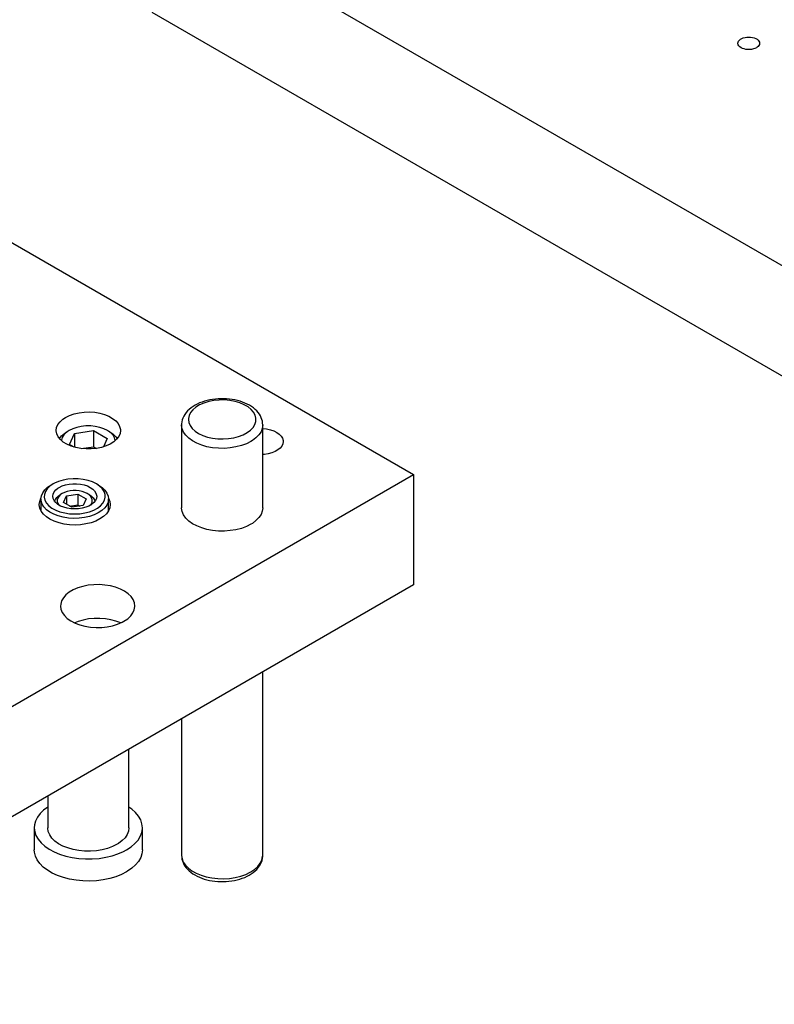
# Model space of a CAD drawing. Header units: inches. Extents: x 3 to 351, y 4 to 271.
# Tile 496 of 530: x 220 to 227, y 243 to 252. Entities that reach past the tile are written whole.
import ezdxf

# ---------------------------------------------------------------- set-up
doc = ezdxf.new("R2010")
doc.units = ezdxf.units.IN
doc.header["$LTSCALE"] = 0.5
doc.header["$MEASUREMENT"] = 0
doc.layers.add('DSS', color=7, linetype='Continuous')
doc.layers.add('STR_1', color=7, linetype='Continuous')

msp = doc.modelspace()

# ---------------------------------------------------------------- linework, layer by layer
at = {"layer": 'DSS', "color": 190, "linetype": 'Continuous'}
for p, q in [((214.2419, 253.5213), (223.7525, 248.0304)), ((220.6616, 248.6028), (220.7093, 248.6086)), ((220.7093, 248.6086), (220.7579, 248.61)), ((220.7579, 248.61), (220.8062, 248.6066)), ((220.4663, 248.4939), (220.4857, 248.5197)), ((220.4857, 248.5197), (220.5122, 248.5433)), ((220.5122, 248.5433), (220.5374, 248.5599)), ((220.5374, 248.5599), (220.5745, 248.578)), ((220.5745, 248.578), (220.6163, 248.5925)), ((220.6163, 248.5925), (220.6616, 248.6028)), ((220.8062, 248.6066), (220.853, 248.5988)), ((220.853, 248.5988), (220.8969, 248.5867)), ((220.8969, 248.5867), (220.9368, 248.5706)), ((220.9368, 248.5706), (220.9717, 248.5509)), ((220.9717, 248.5509), (221.0004, 248.5282)), ((221.0004, 248.5282), (221.0224, 248.5032)), ((220.4504, 248.4387), (220.4544, 248.4667)), ((220.4505, 248.4349), (220.4504, 248.4387)), ((220.4556, 248.407), (220.4505, 248.4349)), ((220.4544, 248.4667), (220.4663, 248.4939)), ((221.0224, 248.5032), (221.0369, 248.4763)), ((221.0369, 248.4763), (221.0437, 248.4485)), ((221.0442, 248.4387), (221.0402, 248.4106)), ((221.0437, 248.4485), (221.0442, 248.4387)), ((222.3598, 248.4578), (222.3959, 248.4538)), ((222.3959, 248.4538), (222.4302, 248.4462)), ((222.4302, 248.4462), (222.4618, 248.4353)), ((222.4618, 248.4353), (222.4896, 248.4215)), ((220.4685, 248.3799), (220.4556, 248.407)), ((220.4889, 248.3543), (220.4685, 248.3799)), ((220.5162, 248.3311), (220.4889, 248.3543)), ((221.0089, 248.3576), (220.9824, 248.334)), ((221.0283, 248.3834), (221.0089, 248.3576)), ((221.0402, 248.4106), (221.0283, 248.3834)), ((222.4896, 248.4215), (222.5129, 248.405)), ((222.5129, 248.405), (222.5308, 248.3865)), ((222.5308, 248.3865), (222.5428, 248.3664)), ((222.5428, 248.3664), (222.5487, 248.3454)), ((222.5493, 248.3366), (222.5461, 248.3154)), ((222.5487, 248.3454), (222.5493, 248.3366)), ((220.5498, 248.3107), (220.5162, 248.3311)), ((220.5887, 248.2938), (220.5498, 248.3107)), ((220.6318, 248.2808), (220.5887, 248.2938)), ((220.6781, 248.272), (220.6318, 248.2808)), ((220.7262, 248.2677), (220.6781, 248.272)), ((220.7749, 248.268), (220.7262, 248.2677)), ((220.8228, 248.2729), (220.7749, 248.268)), ((220.8687, 248.2823), (220.8228, 248.2729)), ((220.9114, 248.2958), (220.8687, 248.2823)), ((220.9496, 248.3132), (220.9114, 248.2958)), ((220.9824, 248.334), (220.9496, 248.3132)), ((222.4999, 248.2583), (222.4739, 248.2433)), ((222.521, 248.2757), (222.4999, 248.2583)), ((222.5365, 248.2949), (222.521, 248.2757)), ((222.5461, 248.3154), (222.5365, 248.2949)), ((222.3749, 248.2167), (222.3598, 248.2154)), ((222.4105, 248.2222), (222.3749, 248.2167)), ((222.4438, 248.2311), (222.4105, 248.2222)), ((222.4739, 248.2433), (222.4438, 248.2311)), ((217.035, 244.1521), (223.7525, 248.0304)), ((223.7525, 248.0304), (223.7525, 247.0098)), ((220.2977, 247.7833), (220.3095, 247.812)), ((220.9341, 247.812), (220.946, 247.7832)), ((220.2937, 247.7538), (220.2977, 247.7833)), ((220.2937, 247.7504), (220.2937, 247.7538)), ((220.2986, 247.721), (220.2937, 247.7504)), ((220.3114, 247.6924), (220.2986, 247.721)), ((220.9459, 247.7244), (220.9341, 247.6956)), ((220.9499, 247.7538), (220.9459, 247.7244)), ((220.946, 247.7832), (220.9499, 247.7538)), ((221.6098, 247.7202), (221.6098, 247.7242)), ((221.6148, 247.6887), (221.6098, 247.7202)), ((222.3598, 247.7242), (222.3558, 247.6927)), ((220.3318, 247.6653), (220.3114, 247.6924)), ((220.3591, 247.6403), (220.3318, 247.6653)), ((220.3929, 247.6181), (220.3591, 247.6403)), ((220.4323, 247.5992), (220.3929, 247.6181)), ((220.8549, 247.6205), (220.8161, 247.6012)), ((220.888, 247.643), (220.8549, 247.6205)), ((220.9146, 247.6683), (220.888, 247.643)), ((220.9341, 247.6956), (220.9146, 247.6683)), ((221.6277, 247.658), (221.6148, 247.6887)), ((221.6482, 247.6287), (221.6277, 247.658)), ((221.6759, 247.6014), (221.6482, 247.6287)), ((222.3243, 247.6324), (222.2975, 247.6048)), ((222.3439, 247.6619), (222.3243, 247.6324)), ((222.3558, 247.6927), (222.3439, 247.6619)), ((220.4763, 247.584), (220.4323, 247.5992)), ((220.5238, 247.573), (220.4763, 247.584)), ((220.5737, 247.5664), (220.5238, 247.573)), ((220.6247, 247.5644), (220.5737, 247.5664)), ((220.6758, 247.567), (220.6247, 247.5644)), ((220.7254, 247.5741), (220.6758, 247.567)), ((220.7726, 247.5856), (220.7254, 247.5741)), ((220.8161, 247.6012), (220.7726, 247.5856)), ((221.7102, 247.5768), (221.6759, 247.6014)), ((221.7503, 247.5553), (221.7102, 247.5768)), ((221.7954, 247.5374), (221.7503, 247.5553)), ((221.8445, 247.5234), (221.7954, 247.5374)), ((221.8966, 247.5138), (221.8445, 247.5234)), ((222.1123, 247.5206), (222.0596, 247.5121)), ((222.1623, 247.5335), (222.1123, 247.5206)), ((222.2085, 247.5505), (222.1623, 247.5335)), ((222.2499, 247.5711), (222.2085, 247.5505)), ((222.2641, 247.5798), (222.2499, 247.5711)), ((222.2975, 247.6048), (222.2641, 247.5798)), ((221.9506, 247.5086), (221.8966, 247.5138)), ((222.0053, 247.5081), (221.9506, 247.5086)), ((222.0596, 247.5121), (222.0053, 247.5081)), ((223.7525, 247.0098), (217.035, 243.1315)), ((220.6498, 246.9824), (220.6078, 246.9643)), ((220.696, 246.9967), (220.6498, 246.9824)), ((220.7455, 247.0066), (220.696, 246.9967)), ((220.797, 247.0122), (220.7455, 247.0066)), ((220.8494, 247.0131), (220.797, 247.0122)), ((220.9014, 247.0095), (220.8494, 247.0131)), ((220.9518, 247.0013), (220.9014, 247.0095)), ((220.9995, 246.9888), (220.9518, 247.0013)), ((221.0434, 246.9722), (220.9995, 246.9888)), ((221.0824, 246.952), (221.0434, 246.9722)), ((220.5167, 246.8912), (220.5002, 246.8625)), ((220.5404, 246.9182), (220.5167, 246.8912)), ((220.5711, 246.9427), (220.5404, 246.9182)), ((220.6078, 246.9643), (220.5711, 246.9427)), ((221.1156, 246.9286), (221.0824, 246.952)), ((221.1423, 246.9026), (221.1156, 246.9286)), ((221.1618, 246.8745), (221.1423, 246.9026)), ((220.4916, 246.8327), (220.4902, 246.8149)), ((220.4902, 246.8149), (220.4942, 246.7847)), ((220.5002, 246.8625), (220.4916, 246.8327)), ((221.1737, 246.845), (221.1618, 246.8745)), ((221.1724, 246.7803), (221.1776, 246.8104)), ((221.1777, 246.8149), (221.1737, 246.845)), ((221.1776, 246.8104), (221.1777, 246.8149)), ((220.4942, 246.7847), (220.5061, 246.7552)), ((220.5061, 246.7552), (220.5256, 246.7272)), ((220.5256, 246.7272), (220.5523, 246.7011)), ((220.5523, 246.7011), (220.5855, 246.6777)), ((220.8009, 246.7005), (220.7493, 246.6953)), ((220.8533, 246.7011), (220.8009, 246.7005)), ((220.9053, 246.6971), (220.8533, 246.7011)), ((220.9556, 246.6886), (220.9053, 246.6971)), ((221.077, 246.6745), (221.1111, 246.6975)), ((221.1111, 246.6975), (221.1388, 246.7232)), ((221.1388, 246.7232), (221.1594, 246.751)), ((221.1594, 246.751), (221.1724, 246.7803)), ((220.5855, 246.6777), (220.6245, 246.6575)), ((220.6531, 246.6718), (220.6213, 246.6589)), ((220.6245, 246.6575), (220.6683, 246.641)), ((220.6997, 246.6857), (220.6531, 246.6718)), ((220.6683, 246.641), (220.716, 246.6284)), ((220.7493, 246.6953), (220.6997, 246.6857)), ((220.716, 246.6284), (220.7665, 246.6203)), ((220.7665, 246.6203), (220.8185, 246.6166)), ((220.8185, 246.6166), (220.8709, 246.6176)), ((220.8709, 246.6176), (220.9224, 246.6231)), ((220.9224, 246.6231), (220.9719, 246.6331)), ((221.003, 246.6758), (220.9556, 246.6886)), ((220.9719, 246.6331), (221.0181, 246.6473)), ((221.0465, 246.6589), (221.003, 246.6758)), ((221.0181, 246.6473), (221.0601, 246.6654)), ((221.0601, 246.6654), (221.077, 246.6745))]:
    msp.add_line(p, q, dxfattribs=at)
at = {"layer": 'DSS', "color": 9, "linetype": 'Continuous'}
for p, q in [((221.7992, 248.7019), (221.7767, 248.6932)), ((221.8225, 248.7096), (221.7992, 248.7019)), ((221.8465, 248.7162), (221.8225, 248.7096)), ((221.8711, 248.7217), (221.8465, 248.7162)), ((221.8963, 248.726), (221.8711, 248.7217)), ((221.9217, 248.7293), (221.8963, 248.726)), ((221.9475, 248.7315), (221.9217, 248.7293)), ((221.9734, 248.7325), (221.9475, 248.7315)), ((221.9994, 248.7324), (221.9734, 248.7325)), ((222.0253, 248.7313), (221.9994, 248.7324)), ((222.0511, 248.7289), (222.0253, 248.7313)), ((222.0765, 248.7255), (222.0511, 248.7289)), ((222.1016, 248.721), (222.0765, 248.7255)), ((222.1261, 248.7154), (222.1016, 248.721)), ((222.1501, 248.7087), (222.1261, 248.7154)), ((222.1733, 248.7009), (222.1501, 248.7087)), ((222.1956, 248.692), (222.1733, 248.7009)), ((221.6651, 248.6191), (221.6516, 248.6036)), ((221.6802, 248.6339), (221.6651, 248.6191)), ((221.697, 248.6477), (221.6802, 248.6339)), ((221.7151, 248.6606), (221.697, 248.6477)), ((221.7345, 248.6725), (221.7151, 248.6606)), ((221.7551, 248.6834), (221.7345, 248.6725)), ((221.7767, 248.6932), (221.7551, 248.6834)), ((222.217, 248.6821), (222.1956, 248.692)), ((222.2372, 248.6713), (222.217, 248.6821)), ((222.2562, 248.6594), (222.2372, 248.6713)), ((222.2738, 248.6468), (222.2562, 248.6594)), ((222.2899, 248.6333), (222.2738, 248.6468)), ((222.3045, 248.6191), (222.2899, 248.6333)), ((222.3173, 248.6043), (222.3045, 248.6191)), ((221.6123, 248.5188), (221.6102, 248.5014)), ((221.6163, 248.5363), (221.6123, 248.5188)), ((221.6223, 248.5536), (221.6163, 248.5363)), ((221.6301, 248.5707), (221.6223, 248.5536)), ((221.6399, 248.5874), (221.6301, 248.5707)), ((221.6516, 248.6036), (221.6399, 248.5874)), ((222.3285, 248.589), (222.3173, 248.6043)), ((222.338, 248.5732), (222.3285, 248.589)), ((222.3458, 248.557), (222.338, 248.5732)), ((222.3519, 248.5405), (222.3458, 248.557)), ((222.3563, 248.5236), (222.3519, 248.5405)), ((222.3589, 248.5065), (222.3563, 248.5236)), ((221.6102, 248.5014), (221.6098, 248.4898)), ((221.6098, 248.4897), (221.6098, 247.7242)), ((222.3598, 248.4897), (222.3589, 248.5065)), ((222.3598, 247.7242), (222.3598, 248.4897)), ((220.5136, 247.9804), (220.4715, 247.9678)), ((220.5589, 247.9888), (220.5136, 247.9804)), ((220.6059, 247.9926), (220.5589, 247.9888)), ((220.6534, 247.9918), (220.6059, 247.9926)), ((220.7, 247.9865), (220.6534, 247.9918)), ((220.7444, 247.9767), (220.7, 247.9865)), ((220.7853, 247.9628), (220.7444, 247.9767)), ((220.3252, 247.862), (220.3446, 247.8886)), ((220.3446, 247.8886), (220.3712, 247.913)), ((220.3673, 247.9005), (220.3503, 247.8749)), ((220.3914, 247.9241), (220.3673, 247.9005)), ((220.3712, 247.913), (220.4008, 247.9328)), ((220.4221, 247.9451), (220.3914, 247.9241)), ((220.422, 247.9451), (220.4008, 247.9328)), ((220.4335, 247.9513), (220.4221, 247.9451)), ((220.4309, 247.8699), (220.4459, 247.8884)), ((220.4715, 247.9678), (220.4335, 247.9513)), ((220.4459, 247.8884), (220.4662, 247.9051)), ((220.4662, 247.9051), (220.4782, 247.9127)), ((220.4782, 247.9127), (220.5053, 247.9258)), ((220.5053, 247.9258), (220.536, 247.936)), ((220.536, 247.936), (220.5692, 247.943)), ((220.5692, 247.943), (220.6041, 247.9466)), ((220.6041, 247.9466), (220.6395, 247.9466)), ((220.6395, 247.9466), (220.6744, 247.943)), ((220.6744, 247.943), (220.7077, 247.936)), ((220.7077, 247.936), (220.7383, 247.9258)), ((220.7383, 247.9258), (220.7654, 247.9127)), ((220.7654, 247.9127), (220.7882, 247.897)), ((220.8216, 247.9451), (220.7853, 247.9628)), ((220.7882, 247.897), (220.8059, 247.8793)), ((220.8428, 247.9328), (220.8216, 247.9451)), ((220.8521, 247.9243), (220.8216, 247.9451)), ((220.8428, 247.9328), (220.8752, 247.9109)), ((220.8762, 247.9007), (220.8521, 247.9243)), ((220.8752, 247.9109), (220.9011, 247.8862)), ((220.8932, 247.875), (220.8762, 247.9007)), ((220.9011, 247.8862), (220.9199, 247.8595)), ((220.3093, 247.8053), (220.3133, 247.834)), ((220.3093, 247.8053), (220.3093, 247.6961)), ((220.3109, 247.7871), (220.3093, 247.8053)), ((220.3133, 247.834), (220.3252, 247.862)), ((220.3411, 247.848), (220.3398, 247.8206)), ((220.3398, 247.8206), (220.3464, 247.7934)), ((220.3503, 247.8749), (220.3411, 247.848)), ((220.3464, 247.7934), (220.3608, 247.7673)), ((220.4187, 247.8298), (220.4218, 247.8501)), ((220.4218, 247.8094), (220.4187, 247.8298)), ((220.4218, 247.8501), (220.4309, 247.8699)), ((220.4309, 247.7897), (220.4218, 247.8094)), ((220.4459, 247.7711), (220.4309, 247.7897)), ((220.8127, 247.7897), (220.7977, 247.7711)), ((220.8059, 247.8793), (220.818, 247.8601)), ((220.8218, 247.8094), (220.8127, 247.7897)), ((220.818, 247.8601), (220.8242, 247.84)), ((220.8249, 247.8298), (220.8218, 247.8094)), ((220.8242, 247.84), (220.8249, 247.8298)), ((220.8829, 247.7674), (220.8973, 247.7936)), ((220.9025, 247.8481), (220.8932, 247.875)), ((220.8973, 247.7936), (220.9039, 247.8207)), ((220.9039, 247.8207), (220.9025, 247.8481)), ((220.9199, 247.8595), (220.931, 247.8314)), ((220.9343, 247.8053), (220.9303, 247.7765)), ((220.931, 247.8314), (220.9343, 247.8053)), ((220.9343, 247.6961), (220.9343, 247.8053)), ((220.3199, 247.7587), (220.3109, 247.7871)), ((220.3366, 247.7316), (220.3199, 247.7587)), ((220.3606, 247.7063), (220.3366, 247.7316)), ((220.3912, 247.6835), (220.3606, 247.7063)), ((220.3608, 247.7673), (220.3826, 247.743)), ((220.3826, 247.743), (220.4112, 247.721)), ((220.4112, 247.721), (220.4457, 247.7022)), ((220.4457, 247.7022), (220.4852, 247.687)), ((220.4662, 247.7544), (220.4459, 247.7711)), ((220.4912, 247.7399), (220.4662, 247.7544)), ((220.5202, 247.7282), (220.4912, 247.7399)), ((220.5523, 247.7196), (220.5202, 247.7282)), ((220.5865, 247.7143), (220.5523, 247.7196)), ((220.6218, 247.7125), (220.5865, 247.7143)), ((220.6571, 247.7143), (220.6218, 247.7125)), ((220.6913, 247.7196), (220.6571, 247.7143)), ((220.7234, 247.7282), (220.6913, 247.7196)), ((220.7524, 247.7399), (220.7234, 247.7282)), ((220.7774, 247.7544), (220.7524, 247.7399)), ((220.7586, 247.6871), (220.7981, 247.7023)), ((220.7977, 247.7711), (220.7774, 247.7544)), ((220.7981, 247.7023), (220.8326, 247.7212)), ((220.8326, 247.7212), (220.8611, 247.7431)), ((220.8611, 247.7431), (220.8829, 247.7674)), ((220.899, 247.7219), (220.8724, 247.6975)), ((220.9184, 247.7485), (220.899, 247.7219)), ((220.9303, 247.7765), (220.9184, 247.7485)), ((220.4278, 247.6638), (220.3912, 247.6835)), ((220.4693, 247.6478), (220.4278, 247.6638)), ((220.5147, 247.6358), (220.4693, 247.6478)), ((220.4852, 247.687), (220.5286, 247.6758)), ((220.5629, 247.6281), (220.5147, 247.6358)), ((220.5286, 247.6758), (220.5746, 247.669)), ((220.6126, 247.6249), (220.5629, 247.6281)), ((220.5746, 247.669), (220.6219, 247.6667)), ((220.6624, 247.6264), (220.6126, 247.6249)), ((220.6219, 247.6667), (220.6693, 247.669)), ((220.7113, 247.6324), (220.6624, 247.6264)), ((220.6693, 247.669), (220.7152, 247.6758)), ((220.7579, 247.6428), (220.7113, 247.6324)), ((220.7152, 247.6758), (220.7586, 247.6871)), ((220.801, 247.6574), (220.7579, 247.6428)), ((220.8395, 247.6758), (220.801, 247.6574)), ((220.8724, 247.6975), (220.8395, 247.6758)), ((222.3598, 244.5093), (222.3598, 246.2057)), ((221.6098, 245.7727), (221.6098, 244.5093)), ((221.1223, 244.7644), (221.1223, 245.4913)), ((220.3723, 245.0582), (220.3723, 244.7644)), ((220.3015, 244.8951), (220.2765, 244.8615)), ((220.3336, 244.9265), (220.3015, 244.8951)), ((220.3723, 244.9553), (220.3336, 244.9265)), ((221.1506, 244.9351), (221.1223, 244.9553)), ((221.1847, 244.9043), (221.1506, 244.9351)), ((221.2117, 244.8714), (221.1847, 244.9043)), ((220.2494, 244.7904), (220.2473, 244.7644)), ((220.259, 244.8265), (220.2494, 244.7904)), ((220.2765, 244.8615), (220.259, 244.8265)), ((221.2314, 244.8367), (221.2117, 244.8714)), ((221.2433, 244.8008), (221.2314, 244.8367)), ((221.2473, 244.7644), (221.2433, 244.8008)), ((220.2473, 244.7644), (220.2473, 244.5603)), ((220.2473, 244.7644), (220.2513, 244.728)), ((220.2513, 244.728), (220.2632, 244.6921)), ((220.3724, 244.7604), (220.3723, 244.7644)), ((220.3774, 244.7289), (220.3724, 244.7604)), ((220.3903, 244.6982), (220.3774, 244.7289)), ((220.4108, 244.6689), (220.3903, 244.6982)), ((221.1064, 244.702), (221.0869, 244.6725)), ((221.1183, 244.7329), (221.1064, 244.702)), ((221.1223, 244.7644), (221.1183, 244.7329)), ((221.2279, 244.6848), (221.2415, 244.7205)), ((221.2415, 244.7205), (221.2471, 244.7568)), ((221.2471, 244.7568), (221.2473, 244.7644)), ((221.2473, 244.5603), (221.2473, 244.7644)), ((220.2632, 244.6921), (220.2829, 244.6575)), ((220.2829, 244.6575), (220.31, 244.6245)), ((220.31, 244.6245), (220.3441, 244.5937)), ((220.4385, 244.6416), (220.4108, 244.6689)), ((220.4727, 244.617), (220.4385, 244.6416)), ((220.5128, 244.5955), (220.4727, 244.617)), ((221.0125, 244.6113), (220.9711, 244.5907)), ((221.0266, 244.62), (221.0125, 244.6113)), ((221.0601, 244.645), (221.0266, 244.62)), ((221.0869, 244.6725), (221.0601, 244.645)), ((221.1427, 244.5877), (221.1781, 244.6179)), ((221.1781, 244.6179), (221.2067, 244.6504)), ((221.2067, 244.6504), (221.2279, 244.6848)), ((220.2489, 244.5375), (220.2473, 244.5603)), ((220.2578, 244.5014), (220.2489, 244.5375)), ((220.3441, 244.5937), (220.3846, 244.5657)), ((220.3846, 244.5657), (220.4309, 244.5409)), ((220.4309, 244.5409), (220.4823, 244.5196)), ((220.4823, 244.5196), (220.5379, 244.5023)), ((220.5579, 244.5775), (220.5128, 244.5955)), ((220.6071, 244.5636), (220.5579, 244.5775)), ((220.6592, 244.554), (220.6071, 244.5636)), ((220.7132, 244.5488), (220.6592, 244.554)), ((220.7679, 244.5482), (220.7132, 244.5488)), ((220.8222, 244.5523), (220.7679, 244.5482)), ((220.8749, 244.5608), (220.8222, 244.5523)), ((220.9249, 244.5737), (220.8749, 244.5608)), ((220.9711, 244.5907), (220.9249, 244.5737)), ((220.9663, 244.5049), (221.0213, 244.5229)), ((221.0213, 244.5229), (221.0719, 244.5448)), ((221.0719, 244.5448), (221.1009, 244.5603)), ((221.1009, 244.5603), (221.1427, 244.5877)), ((221.2433, 244.5239), (221.2314, 244.488)), ((221.2473, 244.5603), (221.2433, 244.5239)), ((220.2746, 244.4662), (220.2578, 244.5014)), ((220.299, 244.4325), (220.2746, 244.4662)), ((220.3305, 244.4009), (220.299, 244.4325)), ((220.5379, 244.5023), (220.5969, 244.4891)), ((220.5969, 244.4891), (220.6582, 244.4804)), ((220.6582, 244.4804), (220.721, 244.4761)), ((220.721, 244.4761), (220.7842, 244.4765)), ((220.7842, 244.4765), (220.8468, 244.4815)), ((220.8468, 244.4815), (220.9079, 244.491)), ((220.9079, 244.491), (220.9663, 244.5049)), ((221.1847, 244.4204), (221.1506, 244.3896)), ((221.2117, 244.4533), (221.1847, 244.4204)), ((221.2314, 244.488), (221.2117, 244.4533)), ((221.6098, 244.5093), (221.6098, 244.5082)), ((221.6098, 244.5082), (221.6106, 244.4925)), ((221.6106, 244.4925), (221.6132, 244.4753)), ((221.6132, 244.4753), (221.6176, 244.4585)), ((221.6176, 244.4585), (221.6237, 244.4419)), ((221.6237, 244.4419), (221.6315, 244.4257)), ((221.6315, 244.4257), (221.641, 244.41)), ((222.3296, 244.4116), (222.3394, 244.4283)), ((222.3394, 244.4283), (222.3472, 244.4454)), ((222.3472, 244.4454), (222.3532, 244.4627)), ((222.3532, 244.4627), (222.3572, 244.4801)), ((222.3572, 244.4801), (222.3593, 244.4976)), ((222.3593, 244.4976), (222.3597, 244.5058)), ((222.3597, 244.5058), (222.3598, 244.5092)), ((220.3686, 244.3718), (220.3305, 244.4009)), ((220.4129, 244.3457), (220.3686, 244.3718)), ((220.4624, 244.3231), (220.4129, 244.3457)), ((221.0534, 244.332), (221.0011, 244.3116)), ((221.1009, 244.3562), (221.0534, 244.332)), ((221.1101, 244.3616), (221.1009, 244.3562)), ((221.1506, 244.3896), (221.1101, 244.3616)), ((221.641, 244.41), (221.6522, 244.3946)), ((221.6522, 244.3946), (221.6651, 244.3799)), ((221.6651, 244.3799), (221.6796, 244.3657)), ((221.6796, 244.3657), (221.6957, 244.3522)), ((221.6957, 244.3522), (221.7133, 244.3395)), ((221.7133, 244.3395), (221.7323, 244.3277)), ((222.235, 244.3264), (222.2544, 244.3383)), ((222.2544, 244.3383), (222.2726, 244.3512)), ((222.2726, 244.3512), (222.2893, 244.3651)), ((222.2893, 244.3651), (222.3044, 244.3798)), ((222.3044, 244.3798), (222.3179, 244.3954)), ((222.3179, 244.3954), (222.3296, 244.4116)), ((220.5166, 244.3042), (220.4624, 244.3231)), ((220.5744, 244.2894), (220.5166, 244.3042)), ((220.6349, 244.279), (220.5744, 244.2894)), ((220.6973, 244.2731), (220.6349, 244.279)), ((220.7605, 244.2717), (220.6973, 244.2731)), ((220.8234, 244.275), (220.7605, 244.2717)), ((220.8852, 244.2828), (220.8234, 244.275)), ((220.9447, 244.2951), (220.8852, 244.2828)), ((221.0011, 244.3116), (220.9447, 244.2951)), ((221.7323, 244.3277), (221.7525, 244.3168)), ((221.7525, 244.3168), (221.7739, 244.3069)), ((221.7739, 244.3069), (221.7962, 244.2981)), ((221.7962, 244.2981), (221.8194, 244.2903)), ((221.8194, 244.2903), (221.8434, 244.2836)), ((221.8434, 244.2836), (221.8679, 244.278)), ((221.8679, 244.278), (221.893, 244.2734)), ((221.893, 244.2734), (221.9184, 244.27)), ((221.9184, 244.27), (221.9442, 244.2677)), ((221.9442, 244.2677), (221.9701, 244.2665)), ((221.9701, 244.2665), (221.9961, 244.2664)), ((221.9961, 244.2664), (222.022, 244.2675)), ((222.022, 244.2675), (222.0478, 244.2697)), ((222.0478, 244.2697), (222.0733, 244.2729)), ((222.0733, 244.2729), (222.0984, 244.2773)), ((222.0984, 244.2773), (222.123, 244.2828)), ((222.123, 244.2828), (222.147, 244.2894)), ((222.147, 244.2894), (222.1703, 244.297)), ((222.1703, 244.297), (222.1928, 244.3058)), ((222.1928, 244.3058), (222.2144, 244.3156)), ((222.2144, 244.3156), (222.235, 244.3264))]:
    msp.add_line(p, q, dxfattribs=at)
at = {"layer": 'DSS', "color": 96, "linetype": 'Continuous'}
for p, q in [((221.8605, 248.7063), (221.8164, 248.6927)), ((221.9078, 248.7156), (221.8605, 248.7063)), ((221.957, 248.7204), (221.9078, 248.7156)), ((222.007, 248.7207), (221.957, 248.7204)), ((222.0564, 248.7164), (222.007, 248.7207)), ((222.1039, 248.7075), (222.0564, 248.7164)), ((222.1484, 248.6944), (222.1039, 248.7075)), ((221.7138, 248.6306), (221.6925, 248.6046)), ((221.7421, 248.6544), (221.7138, 248.6306)), ((221.7766, 248.6753), (221.7421, 248.6544)), ((221.8164, 248.6927), (221.7766, 248.6753)), ((222.1888, 248.6774), (222.1484, 248.6944)), ((222.2239, 248.6569), (222.1888, 248.6774)), ((222.2529, 248.6334), (222.2239, 248.6569)), ((222.275, 248.6075), (222.2529, 248.6334)), ((221.6725, 248.5482), (221.6723, 248.5407)), ((221.6723, 248.5407), (221.6763, 248.512)), ((221.6786, 248.5769), (221.6725, 248.5482)), ((221.6925, 248.6046), (221.6786, 248.5769)), ((222.2898, 248.58), (222.275, 248.6075)), ((222.2867, 248.4942), (222.2957, 248.5226)), ((222.2967, 248.5514), (222.2898, 248.58)), ((222.2957, 248.5226), (222.2967, 248.5514)), ((221.6098, 248.4856), (221.6098, 248.4898)), ((221.6148, 248.4542), (221.6098, 248.4856)), ((221.6277, 248.4235), (221.6148, 248.4542)), ((221.6763, 248.512), (221.6881, 248.484)), ((221.6881, 248.484), (221.7076, 248.4574)), ((221.7076, 248.4574), (221.7341, 248.433)), ((221.7341, 248.433), (221.7671, 248.4113)), ((222.2153, 248.419), (222.246, 248.4417)), ((222.246, 248.4417), (222.27, 248.467)), ((222.27, 248.467), (222.2867, 248.4942)), ((222.3439, 248.4273), (222.3243, 248.3978)), ((222.3558, 248.4582), (222.3439, 248.4273)), ((222.3598, 248.4897), (222.3558, 248.4582)), ((221.6482, 248.3942), (221.6277, 248.4235)), ((221.6759, 248.3669), (221.6482, 248.3942)), ((221.7102, 248.3423), (221.6759, 248.3669)), ((221.7503, 248.3207), (221.7102, 248.3423)), ((221.7671, 248.4113), (221.8056, 248.3929)), ((221.8056, 248.3929), (221.8487, 248.3783)), ((221.8487, 248.3783), (221.8953, 248.3679)), ((221.8953, 248.3679), (221.9441, 248.3618)), ((221.9441, 248.3618), (221.994, 248.3604)), ((221.994, 248.3604), (222.0437, 248.3635)), ((222.0437, 248.3635), (222.0918, 248.3712)), ((222.0918, 248.3712), (222.1372, 248.3833)), ((222.1372, 248.3833), (222.1788, 248.3993)), ((222.1788, 248.3993), (222.2153, 248.419)), ((222.2499, 248.3366), (222.2085, 248.316)), ((222.2641, 248.3452), (222.2499, 248.3366)), ((222.2975, 248.3703), (222.2641, 248.3452)), ((222.3243, 248.3978), (222.2975, 248.3703)), ((221.7954, 248.3028), (221.7503, 248.3207)), ((221.8445, 248.2889), (221.7954, 248.3028)), ((221.8966, 248.2793), (221.8445, 248.2889)), ((221.9506, 248.2741), (221.8966, 248.2793)), ((222.0053, 248.2735), (221.9506, 248.2741)), ((222.0596, 248.2776), (222.0053, 248.2735)), ((222.1123, 248.2861), (222.0596, 248.2776)), ((222.1623, 248.299), (222.1123, 248.2861)), ((222.2085, 248.316), (222.1623, 248.299)), ((221.6098, 244.5093), (221.6138, 244.4777)), ((221.6138, 244.4777), (221.6257, 244.4469)), ((221.6257, 244.4469), (221.6452, 244.4174)), ((222.3151, 244.4068), (222.3374, 244.4356)), ((222.3374, 244.4356), (222.3522, 244.466)), ((222.3522, 244.466), (222.3592, 244.4974)), ((222.3592, 244.4974), (222.3598, 244.5093)), ((221.6452, 244.4174), (221.672, 244.3898)), ((221.672, 244.3898), (221.7054, 244.3648)), ((221.7054, 244.3648), (221.7448, 244.3429)), ((221.7448, 244.3429), (221.7893, 244.3245)), ((222.1561, 244.3167), (222.2028, 244.3331)), ((222.2028, 244.3331), (222.2449, 244.3533)), ((222.2449, 244.3533), (222.2499, 244.3562)), ((222.2499, 244.3562), (222.2857, 244.3801)), ((222.2857, 244.3801), (222.3151, 244.4068)), ((221.7893, 244.3245), (221.838, 244.31)), ((221.838, 244.31), (221.8898, 244.2998)), ((221.8898, 244.2998), (221.9436, 244.2941)), ((221.9436, 244.2941), (221.9983, 244.2929)), ((221.9983, 244.2929), (222.0527, 244.2963)), ((222.0527, 244.2963), (222.1057, 244.3043)), ((222.1057, 244.3043), (222.1561, 244.3167))]:
    msp.add_line(p, q, dxfattribs=at)
at = {"layer": 'DSS', "color": 132, "linetype": 'Continuous'}
for p, q in [((220.5705, 248.4387), (220.5425, 248.4194)), ((220.5705, 248.4387), (220.5484, 248.4259)), ((220.6039, 248.4548), (220.5705, 248.4387)), ((220.5705, 248.4387), (220.5705, 248.4387)), ((220.6417, 248.4674), (220.6039, 248.4548)), ((220.6197, 248.4103), (220.794, 248.4372)), ((220.6826, 248.476), (220.6417, 248.4674)), ((220.7255, 248.4804), (220.6826, 248.476)), ((220.7691, 248.4804), (220.7255, 248.4804)), ((220.812, 248.476), (220.7691, 248.4804)), ((220.794, 248.4372), (220.9216, 248.3636)), ((220.794, 248.4372), (220.794, 248.2886)), ((220.853, 248.4674), (220.812, 248.476)), ((220.8907, 248.4548), (220.853, 248.4674)), ((220.9241, 248.4387), (220.8907, 248.4548)), ((220.9462, 248.4259), (220.9241, 248.4387)), ((220.9282, 248.4362), (220.9241, 248.4387)), ((220.9554, 248.4166), (220.9282, 248.4362)), ((220.4809, 248.3631), (220.4998, 248.3882)), ((220.4983, 248.3492), (220.4978, 248.3458)), ((220.5058, 248.374), (220.4983, 248.3492)), ((220.4998, 248.3882), (220.5257, 248.4111)), ((220.5207, 248.3976), (220.5058, 248.374)), ((220.5425, 248.4194), (220.5207, 248.3976)), ((220.5257, 248.4111), (220.5484, 248.4259)), ((220.573, 248.3096), (220.6197, 248.4103)), ((220.6197, 248.4103), (220.6197, 248.2839)), ((220.9216, 248.3636), (220.8861, 248.2872)), ((220.9462, 248.4259), (220.9768, 248.405)), ((220.9763, 248.3945), (220.9554, 248.4166)), ((220.9903, 248.3706), (220.9763, 248.3945)), ((220.9768, 248.405), (221.0008, 248.3814)), ((220.9968, 248.3458), (220.9903, 248.3706)), ((221.0008, 248.3814), (221.0138, 248.3631)), ((220.6156, 248.285), (220.573, 248.3096)), ((220.6826, 248.2714), (220.794, 248.2886)), ((220.794, 248.2886), (220.8216, 248.2727)), ((220.5796, 247.8798), (220.5529, 247.8742)), ((220.6076, 247.8827), (220.5796, 247.8798)), ((220.636, 247.8827), (220.6076, 247.8827)), ((220.664, 247.8798), (220.636, 247.8827)), ((220.6907, 247.8742), (220.664, 247.8798)), ((220.4358, 247.7826), (220.4428, 247.8011)), ((220.4428, 247.8011), (220.4551, 247.8185)), ((220.4551, 247.8185), (220.4726, 247.8345)), ((220.4644, 247.8133), (220.4594, 247.7971)), ((220.4594, 247.7971), (220.4594, 247.7807)), ((220.4741, 247.8287), (220.4644, 247.8133)), ((220.4726, 247.8345), (220.4892, 247.8455)), ((220.4883, 247.8429), (220.4741, 247.8287)), ((220.5065, 247.8555), (220.4883, 247.8429)), ((220.5065, 247.8555), (220.4892, 247.8455)), ((220.5066, 247.8555), (220.5065, 247.8555)), ((220.5283, 247.866), (220.5066, 247.8555)), ((220.5172, 247.7728), (220.5453, 247.8331)), ((220.5529, 247.8742), (220.5283, 247.866)), ((220.5453, 247.8331), (220.6498, 247.8493)), ((220.5453, 247.8331), (220.5453, 247.7566)), ((220.6498, 247.8493), (220.7264, 247.8051)), ((220.6498, 247.8493), (220.6498, 247.7513)), ((220.7153, 247.866), (220.6907, 247.8742)), ((220.7264, 247.8051), (220.6984, 247.7447)), ((220.7371, 247.8555), (220.7153, 247.866)), ((220.7544, 247.8455), (220.7371, 247.8555)), ((220.7551, 247.8431), (220.7371, 247.8555)), ((220.7544, 247.8455), (220.7754, 247.831)), ((220.7694, 247.8289), (220.7551, 247.8431)), ((220.7792, 247.8135), (220.7694, 247.8289)), ((220.7754, 247.831), (220.7917, 247.8147)), ((220.7842, 247.7974), (220.7792, 247.8135)), ((220.7842, 247.781), (220.7842, 247.7974)), ((220.7917, 247.8147), (220.8029, 247.797)), ((220.8029, 247.797), (220.8078, 247.7826)), ((220.4594, 247.7807), (220.4644, 247.7646)), ((220.4644, 247.7646), (220.4739, 247.7494)), ((220.5938, 247.7286), (220.5172, 247.7728)), ((220.5745, 247.7397), (220.6498, 247.7513)), ((220.6984, 247.7447), (220.5938, 247.7286)), ((220.6498, 247.7513), (220.6691, 247.7402)), ((220.7697, 247.7494), (220.7794, 247.7648)), ((220.7794, 247.7648), (220.7842, 247.781))]:
    msp.add_line(p, q, dxfattribs=at)
at = {"layer": 'STR_1', "color": 190, "linetype": 'Continuous'}
for p, q in [((230.8468, 247.8342), (221.3363, 253.325)), ((230.8468, 246.8135), (221.3363, 252.3044)), ((226.7889, 252.0641), (226.8032, 252.0699)), ((226.8032, 252.0699), (226.8191, 252.0742)), ((226.8191, 252.0742), (226.836, 252.0768)), ((226.836, 252.0768), (226.8535, 252.0777)), ((226.8535, 252.0777), (226.8709, 252.0768)), ((226.8709, 252.0768), (226.8878, 252.0742)), ((226.8878, 252.0742), (226.9037, 252.0699)), ((226.9037, 252.0699), (226.9181, 252.0641)), ((226.753, 252.0197), (226.7545, 252.0298)), ((226.7533, 252.0146), (226.753, 252.0197)), ((226.7564, 252.0047), (226.7533, 252.0146)), ((226.7545, 252.0298), (226.759, 252.0395)), ((226.7624, 251.9952), (226.7564, 252.0047)), ((226.759, 252.0395), (226.7664, 252.0487)), ((226.7711, 251.9864), (226.7624, 251.9952)), ((226.7664, 252.0487), (226.7765, 252.057)), ((226.7824, 251.9787), (226.7711, 251.9864)), ((226.7765, 252.057), (226.7889, 252.0641)), ((226.7958, 251.9722), (226.7824, 251.9787)), ((226.9245, 251.9787), (226.9111, 251.9722)), ((226.9181, 252.0641), (226.9304, 252.057)), ((226.9304, 251.9824), (226.9245, 251.9787)), ((226.9304, 252.057), (226.9405, 252.0487)), ((226.9405, 251.9907), (226.9304, 251.9824)), ((226.9405, 252.0487), (226.9479, 252.0395)), ((226.9479, 251.9998), (226.9405, 251.9907)), ((226.9479, 252.0395), (226.9524, 252.0298)), ((226.9524, 252.0096), (226.9479, 251.9998)), ((226.9524, 252.0298), (226.954, 252.0197)), ((226.954, 252.0197), (226.9524, 252.0096)), ((226.811, 251.9671), (226.7958, 251.9722)), ((226.8274, 251.9636), (226.811, 251.9671)), ((226.8447, 251.9619), (226.8274, 251.9636)), ((226.8622, 251.9619), (226.8447, 251.9619)), ((226.8795, 251.9636), (226.8622, 251.9619)), ((226.8959, 251.9671), (226.8795, 251.9636)), ((226.9111, 251.9722), (226.8959, 251.9671))]:
    msp.add_line(p, q, dxfattribs=at)

doc.saveas('drawing.dxf')
